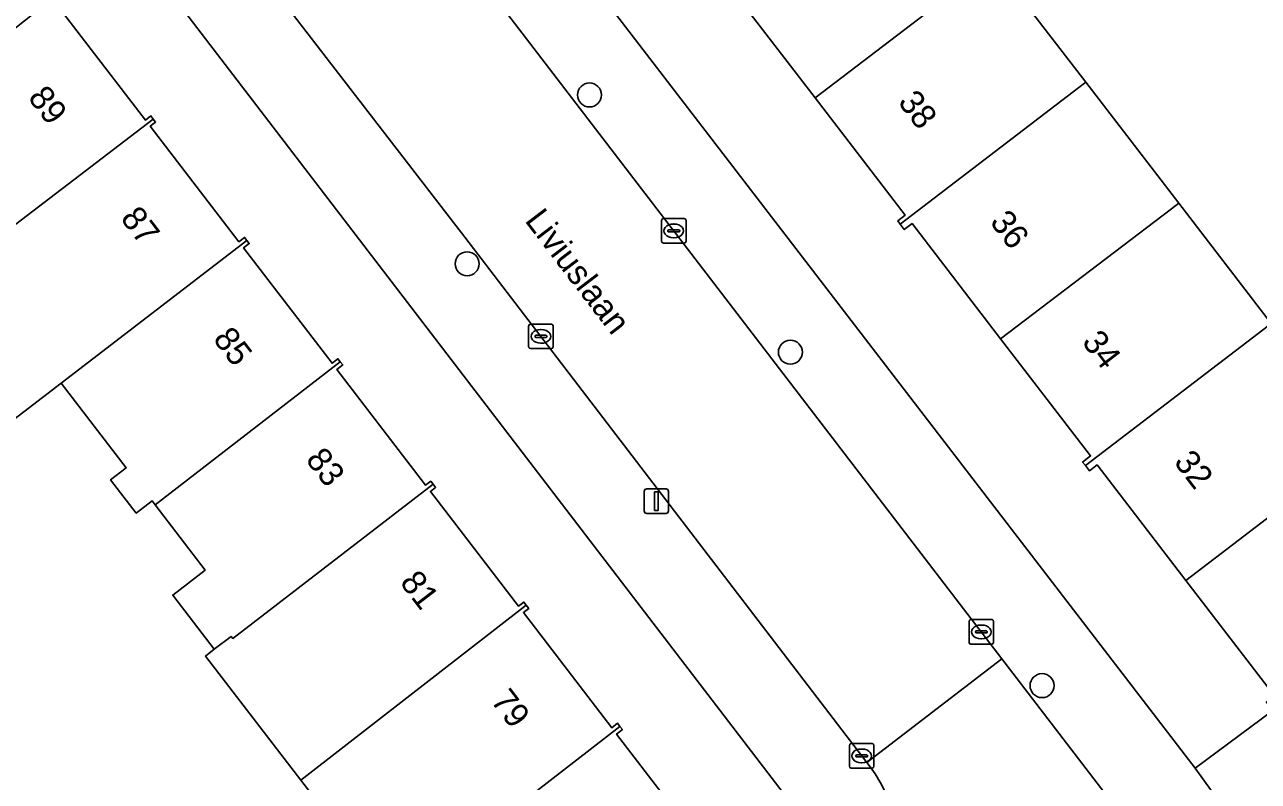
# Model space of a CAD drawing. Extents: x 159352 to 160617, y 385888 to 387323.
# Drawn here: x 159778.5 to 159828.8, y 386778.7 to 386809.6 of the extents above; entities that cross this region are included whole.
import ezdxf

# ---------------------------------------------------------------- set-up
doc = ezdxf.new("R2010")
doc.units = 0
for name, color, linetype in [('IMGEO_Boom', 7, 'Continuous'), ('IMGEO_Erf', 7, 'Continuous'), ('IMGEO_Kolk', 7, 'Continuous'), ('IMGEO_Lichtmast', 7, 'Continuous'), ('IMGEO_Openbare_ruimte_label', 7, 'Continuous'), ('IMGEO_Pand', 7, 'Continuous'), ('IMGEO_Pand_nummerreeks', 7, 'Continuous'), ('IMGEO_Rijbaan_lokaal_open', 7, 'Continuous'), ('IMGEO_Voetpad_open', 7, 'Continuous')]:
    doc.layers.add(name, color=color, linetype=linetype)

msp = doc.modelspace()

# ---------------------------------------------------------------- linework, layer by layer
at = {"layer": 'IMGEO_Boom'}
for centre in [(159801.545, 386806.704), (159796.55, 386799.815), (159809.743, 386796.205), (159820.013, 386782.597)]:
    msp.add_circle(centre, 0.489, dxfattribs=at)
at = {"layer": 'IMGEO_Erf'}
for points in [[(159776.844, 386843.563), (159780.044, 386839.397), (159826.261, 386779.223), (159829.436, 386781.584)], [(159809.626, 386777.994), (159782.799, 386813.025)], [(159818.017, 386812.139), (159821.794, 386807.223), (159825.589, 386802.283), (159829.36, 386797.374)], [(159829.499, 386782.178), (159825.88, 386786.89), (159822.256, 386791.607), (159821.943, 386791.366), (159821.78, 386791.578), (159821.668, 386791.724), (159821.991, 386791.972), (159818.324, 386796.746), (159814.707, 386801.455), (159814.392, 386801.213), (159814.229, 386801.426), (159814.125, 386801.562), (159814.433, 386801.799), (159810.753, 386806.59), (159807.098, 386811.348)], [(159779.813, 386810.388), (159783.424, 386805.682), (159783.644, 386805.85), (159783.741, 386805.723), (159783.838, 386805.596), (159783.618, 386805.428), (159787.235, 386800.714), (159787.467, 386800.892), (159787.564, 386800.765), (159787.661, 386800.638), (159787.43, 386800.46), (159791.04, 386795.754), (159791.278, 386795.938), (159791.376, 386795.811), (159791.474, 386795.684), (159791.235, 386795.5), (159794.857, 386790.778), (159795.068, 386790.94), (159795.165, 386790.813), (159795.262, 386790.686), (159795.052, 386790.525), (159798.65, 386785.835), (159798.869, 386786.005), (159798.967, 386785.878), (159799.065, 386785.751), (159798.845, 386785.581), (159802.455, 386780.875), (159802.692, 386781.059), (159802.789, 386780.932), (159802.886, 386780.805), (159802.65, 386780.621), (159806.256, 386775.921)], [(159793.571, 386773.779), (159789.76, 386778.745), (159785.877, 386783.806), (159786.234, 386784.08), (159784.535, 386786.296), (159785.864, 386787.315), (159783.819, 386789.98), (159783.699, 386790.136), (159783.05, 386789.638), (159782.003, 386791.003), (159782.631, 386791.485), (159779.982, 386794.938), (159777.696, 386793.181), (159773.858, 386798.175), (159774.491, 386798.659), (159770.783, 386803.522), (159763.94, 386796.438), (159766.388, 386792.374), (159769.826, 386786.668), (159772.404, 386782.389), (159770.949, 386781.496), (159772.482, 386778.999), (159773.373, 386779.568), (159775.925, 386775.647)]]:
    msp.add_lwpolyline(points, dxfattribs=at)
at = {"layer": 'IMGEO_Kolk'}
for p, q in [((159804.484, 386800.732), (159804.484, 386801.584)), ((159804.559, 386801.658), (159805.411, 386801.658)), ((159804.972, 386801.438), (159804.997, 386801.438)), ((159805.485, 386801.584), (159805.485, 386800.732)), ((159804.743, 386801.152), (159804.743, 386801.164)), ((159805.181, 386801.115), (159804.783, 386801.115)), ((159804.786, 386801.201), (159805.184, 386801.201)), ((159804.995, 386800.878), (159804.97, 386800.878)), ((159805.227, 386801.164), (159805.227, 386801.152)), ((159805.411, 386800.658), (159804.559, 386800.658)), ((159799.062, 386796.425), (159799.062, 386797.277)), ((159799.137, 386797.351), (159799.989, 386797.351)), ((159800.063, 386797.277), (159800.063, 386796.425)), ((159799.321, 386796.845), (159799.321, 386796.857)), ((159799.759, 386796.808), (159799.361, 386796.808)), ((159799.364, 386796.894), (159799.762, 386796.894)), ((159799.55, 386797.131), (159799.575, 386797.131)), ((159799.805, 386796.857), (159799.805, 386796.845)), ((159799.989, 386796.351), (159799.137, 386796.351)), ((159799.573, 386796.571), (159799.548, 386796.571)), ((159817.034, 386784.364), (159817.034, 386785.216)), ((159817.109, 386785.29), (159817.961, 386785.29)), ((159818.035, 386785.216), (159818.035, 386784.364)), ((159817.293, 386784.784), (159817.293, 386784.796)), ((159817.731, 386784.747), (159817.333, 386784.747)), ((159817.336, 386784.833), (159817.734, 386784.833)), ((159817.522, 386785.07), (159817.547, 386785.07)), ((159817.777, 386784.796), (159817.777, 386784.784)), ((159817.961, 386784.29), (159817.109, 386784.29)), ((159817.545, 386784.51), (159817.52, 386784.51)), ((159812.151, 386779.304), (159812.151, 386780.156)), ((159812.226, 386780.23), (159813.078, 386780.23)), ((159813.152, 386780.156), (159813.152, 386779.304)), ((159812.41, 386779.724), (159812.41, 386779.736)), ((159812.848, 386779.687), (159812.45, 386779.687)), ((159812.453, 386779.773), (159812.851, 386779.773)), ((159812.639, 386780.01), (159812.664, 386780.01)), ((159812.894, 386779.736), (159812.894, 386779.724)), ((159813.078, 386779.23), (159812.226, 386779.23)), ((159812.662, 386779.45), (159812.637, 386779.45))]:
    msp.add_line(p, q, dxfattribs=at)
for points in [[(159804.484, 386800.732), (159804.484, 386801.584)], [(159804.559, 386801.658), (159805.411, 386801.658)], [(159805.485, 386801.584), (159805.485, 386800.732)], [(159805.411, 386800.658), (159804.559, 386800.658)], [(159799.062, 386796.425), (159799.062, 386797.277)], [(159799.137, 386797.351), (159799.989, 386797.351)], [(159800.063, 386797.277), (159800.063, 386796.425)], [(159799.989, 386796.351), (159799.137, 386796.351)], [(159817.034, 386784.364), (159817.034, 386785.216)], [(159817.109, 386785.29), (159817.961, 386785.29)], [(159818.035, 386785.216), (159818.035, 386784.364)], [(159817.961, 386784.29), (159817.109, 386784.29)], [(159812.151, 386779.304), (159812.151, 386780.156)], [(159812.226, 386780.23), (159813.078, 386780.23)], [(159813.152, 386780.156), (159813.152, 386779.304)], [(159813.078, 386779.23), (159812.226, 386779.23)]]:
    msp.add_lwpolyline(points, dxfattribs=at)
for centre, radius, start, end in [((159804.561, 386801.582), 0.0765, 91.552, 178.448), ((159804.561, 386801.582), 0.0765, 91.552, 178.448), ((159805.409, 386801.582), 0.0765, 1.552, 88.448), ((159805.409, 386801.582), 0.0765, 1.552, 88.448), ((159804.561, 386800.734), 0.0765, 181.552, 268.448), ((159804.561, 386800.734), 0.0765, 181.552, 268.448), ((159804.783, 386801.161), 0.0403, 85.8775, 175.7526), ((159804.78, 386801.151), 0.0366, 178.938, 274.7102), ((159805.184, 386801.158), 0.043, 264.8664, 352.4533), ((159805.188, 386801.163), 0.0386, 1.7309, 96.639), ((159805.409, 386800.734), 0.0765, 271.552, 358.448), ((159805.409, 386800.734), 0.0765, 271.552, 358.448), ((159799.139, 386797.275), 0.0765, 91.552, 178.448), ((159799.139, 386797.275), 0.0765, 91.552, 178.448), ((159799.987, 386797.275), 0.0765, 1.552, 88.448), ((159799.987, 386797.275), 0.0765, 1.552, 88.448), ((159799.361, 386796.854), 0.0403, 85.8775, 175.7526), ((159799.358, 386796.844), 0.0366, 178.938, 274.7102), ((159799.762, 386796.851), 0.043, 264.8664, 352.4533), ((159799.766, 386796.856), 0.0386, 1.7309, 96.639), ((159799.139, 386796.427), 0.0765, 181.552, 268.448), ((159799.139, 386796.427), 0.0765, 181.552, 268.448), ((159799.987, 386796.427), 0.0765, 271.552, 358.448), ((159799.987, 386796.427), 0.0765, 271.552, 358.448), ((159817.111, 386785.214), 0.0765, 91.552, 178.448), ((159817.111, 386785.214), 0.0765, 91.552, 178.448), ((159817.959, 386785.214), 0.0765, 1.552, 88.448), ((159817.959, 386785.214), 0.0765, 1.552, 88.448), ((159817.333, 386784.793), 0.0403, 85.8775, 175.7526), ((159817.33, 386784.783), 0.0366, 178.938, 274.7102), ((159817.734, 386784.79), 0.043, 264.8664, 352.4533), ((159817.738, 386784.795), 0.0386, 1.7309, 96.639), ((159817.111, 386784.366), 0.0765, 181.552, 268.448), ((159817.111, 386784.366), 0.0765, 181.552, 268.448), ((159817.959, 386784.366), 0.0765, 271.552, 358.448), ((159817.959, 386784.366), 0.0765, 271.552, 358.448), ((159812.228, 386780.154), 0.0765, 91.552, 178.448), ((159812.228, 386780.154), 0.0765, 91.552, 178.448), ((159813.076, 386780.154), 0.0765, 1.552, 88.448), ((159813.076, 386780.154), 0.0765, 1.552, 88.448), ((159812.45, 386779.733), 0.0403, 85.8775, 175.7526), ((159812.447, 386779.723), 0.0366, 178.938, 274.7102), ((159812.851, 386779.73), 0.043, 264.8664, 352.4533), ((159812.855, 386779.735), 0.0386, 1.7309, 96.639), ((159812.228, 386779.306), 0.0765, 181.552, 268.448), ((159812.228, 386779.306), 0.0765, 181.552, 268.448), ((159813.076, 386779.306), 0.0765, 271.552, 358.448), ((159813.076, 386779.306), 0.0765, 271.552, 358.448)]:
    msp.add_arc(centre, radius, start, end, dxfattribs=at)
for centre, major_axis, ratio, start_param, end_param in [((159804.971, 386801.158), (-0.387, 0.002), 0.722429, 4.712389, 7.853982), ((159804.996, 386801.158), (-0.39, 0.002), 0.717154, 1.570796, 4.712389), ((159799.549, 386796.851), (-0.387, 0.002), 0.722429, 4.712389, 7.853982), ((159799.574, 386796.851), (-0.39, 0.002), 0.717154, 1.570796, 4.712389), ((159817.521, 386784.79), (-0.387, 0.002), 0.722429, 4.712389, 7.853982), ((159817.546, 386784.79), (-0.39, 0.002), 0.717154, 1.570796, 4.712389), ((159812.638, 386779.73), (-0.387, 0.002), 0.722429, 4.712389, 7.853982), ((159812.663, 386779.73), (-0.39, 0.002), 0.717154, 1.570796, 4.712389)]:
    msp.add_ellipse(centre, major_axis=major_axis, ratio=ratio, start_param=start_param, end_param=end_param, dxfattribs=at)
at = {"layer": 'IMGEO_Lichtmast'}
for p, q in [((159803.778, 386789.726), (159803.778, 386790.526)), ((159803.778, 386790.526), (159803.778, 386789.726)), ((159803.878, 386790.626), (159804.668, 386790.626)), ((159804.668, 386790.626), (159803.878, 386790.626)), ((159804.768, 386790.526), (159804.768, 386789.726)), ((159804.768, 386789.726), (159804.768, 386790.526)), ((159804.668, 386789.626), (159803.878, 386789.626)), ((159803.878, 386789.626), (159804.668, 386789.626))]:
    msp.add_line(p, q, dxfattribs=at)
msp.add_lwpolyline([(159804.198, 386790.501), (159804.348, 386790.501), (159804.348, 386789.751), (159804.198, 386789.751), (159804.198, 386790.501)], dxfattribs=at)
for centre, start, end in [((159803.878, 386790.526), 90, 180), ((159803.878, 386790.526), 90, 180), ((159804.668, 386790.526), 0, 90), ((159804.668, 386790.526), 360, 90), ((159803.878, 386789.726), 180, 270), ((159803.878, 386789.726), 180, 270), ((159804.668, 386789.726), 270, 0), ((159804.668, 386789.726), 270, 0)]:
    msp.add_arc(centre, 0.1, start, end, dxfattribs=at)
at = {"layer": 'IMGEO_Pand'}
for points in [[(159813.953, 386816.861), (159806.656, 386811.281), (159806.788, 386811.11), (159807.098, 386811.348), (159810.753, 386806.59), (159817.737, 386811.924), (159818.017, 386812.139), (159814.228, 386817.072)], [(159821.794, 386807.223), (159818.017, 386812.139), (159817.737, 386811.924), (159810.753, 386806.59), (159814.433, 386801.799), (159814.125, 386801.562), (159814.229, 386801.426), (159821.508, 386807.004)], [(159783.741, 386805.723), (159783.644, 386805.85), (159783.424, 386805.682), (159779.813, 386810.388), (159780.04, 386810.562), (159779.858, 386810.799), (159778.809, 386809.994), (159774.03, 386806.212), (159770.783, 386803.522), (159774.491, 386798.659), (159776.268, 386800.016)], [(159821.508, 386807.004), (159814.229, 386801.426), (159814.392, 386801.213), (159814.707, 386801.455), (159818.324, 386796.746), (159825.298, 386802.059), (159825.589, 386802.283), (159821.794, 386807.223)], [(159787.564, 386800.765), (159787.467, 386800.892), (159787.235, 386800.714), (159783.618, 386805.428), (159783.838, 386805.596), (159783.741, 386805.723), (159776.268, 386800.016), (159774.491, 386798.659), (159773.858, 386798.175), (159777.696, 386793.181), (159779.982, 386794.938)], [(159825.298, 386802.059), (159818.324, 386796.746), (159821.991, 386791.972), (159821.668, 386791.724), (159821.78, 386791.578), (159829.063, 386797.146), (159829.36, 386797.374), (159825.589, 386802.283)], [(159791.376, 386795.811), (159791.278, 386795.938), (159791.04, 386795.754), (159787.43, 386800.46), (159787.661, 386800.638), (159787.564, 386800.765), (159779.982, 386794.938), (159782.631, 386791.485), (159782.003, 386791.003), (159783.05, 386789.638), (159783.699, 386790.136), (159783.819, 386789.98)], [(159829.063, 386797.146), (159821.78, 386791.578), (159821.943, 386791.366), (159822.256, 386791.607), (159825.88, 386786.89), (159832.523, 386791.964), (159833.147, 386792.444), (159829.36, 386797.374)], [(159795.165, 386790.813), (159795.068, 386790.94), (159794.857, 386790.778), (159791.235, 386795.5), (159791.474, 386795.684), (159791.376, 386795.811), (159783.819, 386789.98), (159785.864, 386787.315), (159784.535, 386786.296), (159786.234, 386784.08), (159786.921, 386784.606), (159786.985, 386784.526)], [(159836.708, 386787.171), (159838.668, 386788.677), (159834.799, 386793.713), (159833.147, 386792.444), (159832.523, 386791.964), (159825.88, 386786.89), (159829.499, 386782.178), (159829.172, 386781.928), (159829.436, 386781.584)], [(159798.967, 386785.878), (159798.869, 386786.005), (159798.65, 386785.835), (159795.052, 386790.525), (159795.262, 386790.686), (159795.165, 386790.813), (159786.985, 386784.526), (159786.921, 386784.606), (159786.234, 386784.08), (159785.877, 386783.806), (159789.76, 386778.745), (159791.538, 386780.111)], [(159802.789, 386780.932), (159802.692, 386781.059), (159802.455, 386780.875), (159798.845, 386785.581), (159799.065, 386785.751), (159798.967, 386785.878), (159791.538, 386780.111), (159789.76, 386778.745), (159793.571, 386773.779), (159795.348, 386775.158)], [(159802.65, 386780.621), (159802.886, 386780.805), (159802.789, 386780.932), (159795.348, 386775.158), (159796.19, 386774.062), (159799.234, 386770.095), (159806.69, 386775.818), (159806.479, 386776.093), (159806.256, 386775.921)]]:
    msp.add_lwpolyline(points, close=True, dxfattribs=at)
at = {"layer": 'IMGEO_Rijbaan_lokaal_open'}
msp.add_lwpolyline([(159774.932, 386828.892), (159782.922, 386818.462), (159785.509, 386815.108), (159796.462, 386800.907), (159812.861, 386779.458), (159818.374, 386783.693), (159774.826, 386840.493), (159769.269, 386836.285)], close=True, dxfattribs=at)
msp.add_lwpolyline([(159823.826, 386776.582), (159818.374, 386783.693), (159812.861, 386779.458), (159812.952, 386779.339)], dxfattribs=at)
msp.add_arc((159808.194, 386775.7), 5.99, 333.6284, 37.4144, dxfattribs=at)
at = {"layer": 'IMGEO_Voetpad_open'}
for points in [[(159774.826, 386840.493), (159818.374, 386783.693), (159823.826, 386776.582), (159828.052, 386771.09), (159836.607, 386759.97), (159844.235, 386750), (159851.289, 386740.779)], [(159857.237, 386738.662), (159854.412, 386742.331), (159854.256, 386742.59), (159848.571, 386750), (159828.034, 386776.771), (159826.261, 386779.223), (159780.044, 386839.397)], [(159796.462, 386800.907), (159785.509, 386815.108), (159782.799, 386813.025), (159809.626, 386777.994), (159811.663, 386775.334), (159813.561, 386773.039)], [(159812.952, 386779.339), (159812.861, 386779.458), (159796.462, 386800.907)]]:
    msp.add_lwpolyline(points, dxfattribs=at)
msp.add_lwpolyline([(159856.26, 386798.449), (159863.526, 386804.025), (159864.301, 386804.62), (159862.444, 386806.998), (159861.737, 386806.442), (159854.477, 386800.858), (159845.755, 386794.14), (159844.577, 386793.233), (159838.668, 386788.677), (159836.708, 386787.171), (159829.436, 386781.584), (159826.261, 386779.223), (159828.034, 386776.771), (159831.267, 386779.249), (159838.53, 386784.849), (159840.523, 386786.371), (159844.419, 386789.366), (159846.402, 386790.887), (159847.536, 386791.757)], close=True, dxfattribs=at)
msp.add_arc((159808.194, 386775.7), 5.99, 333.6284, 37.4144, dxfattribs=at)

# ---------------------------------------------------------------- texts
at = {"layer": 'IMGEO_Openbare_ruimte_label'}
msp.add_text('Liviuslaan', height=1, rotation=307.3973, dxfattribs=at).set_placement((159798.875, 386801.572))
at = {"layer": 'IMGEO_Pand_nummerreeks'}
for s, rotation, p in [('89', 307.4941, (159778.596, 386806.586)), ('38', 307.4741, (159814.1, 386806.406)), ('87', 307.4941, (159782.373, 386801.662)), ('36', 307.4741, (159817.853, 386801.511)), ('85', 307.4941, (159786.151, 386796.738)), ('34', 307.4741, (159821.608, 386796.613)), ('83', 307.4941, (159789.929, 386791.814)), ('32', 307.4741, (159825.362, 386791.716)), ('81', 307.4941, (159793.775, 386786.8)), ('79', 307.4941, (159797.484, 386781.967))]:
    msp.add_text(s, height=1, rotation=rotation, dxfattribs=at).set_placement(p)

doc.saveas('drawing.dxf')
